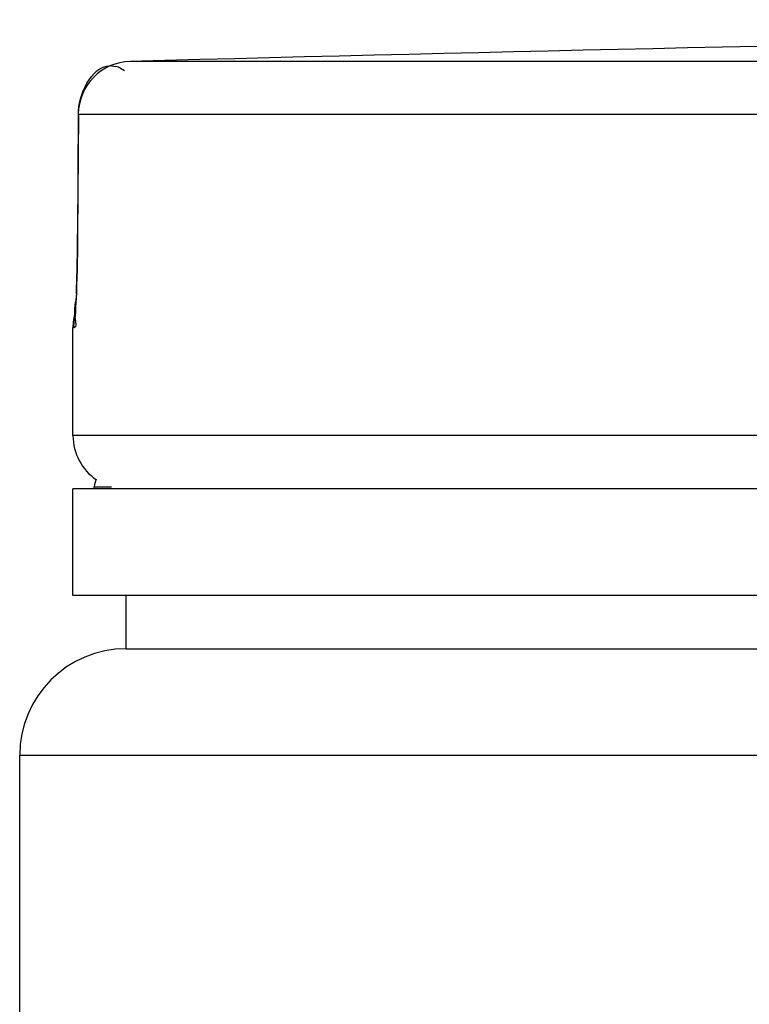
# Model space of a CAD drawing. Header units: millimetres. Extents: x 0 to 297, y 0 to 210.
# Tile 302 of 438: x 160.513 to 160.924, y 161.636 to 162.19. Entities that reach past the tile are written whole.
import ezdxf

# ---------------------------------------------------------------- set-up
doc = ezdxf.new("R2010")
doc.units = ezdxf.units.MM
doc.header["$LTSCALE"] = 16.335
doc.layers.get('0').update_dxf_attribs({"linetype": 'CONTINUOUS'})
doc.layers.add('01_GLOBAL', color=7, linetype='CONTINUOUS')

msp = doc.modelspace()

# ---------------------------------------------------------------- linework, layer by layer
at = {"color": 9, "linetype": 'Continuous'}
for p, q in [((160.564635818, 162.1642121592), (160.5669629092, 162.1638608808)), ((160.5695676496, 162.1629276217), (160.5717977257, 162.1616902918)), ((162.7062835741, 162.1667424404), (160.5750422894, 162.1667424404)), ((160.5458606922, 162.1367525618), (160.5454421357, 162.0693082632)), ((160.5458606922, 162.1367525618), (160.5458210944, 162.1369468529)), ((162.7047708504, 162.1367525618), (160.5458606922, 162.1367525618)), ((160.5454341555, 162.0693083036), (160.5454000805, 162.0694885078)), ((160.5433335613, 162.0166787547), (160.5428099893, 162.0166653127)), ((165.1028034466, 161.9559782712), (160.5428034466, 161.9559782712)), ((160.5548034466, 161.9271782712), (160.5645151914, 161.9271782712))]:
    msp.add_line(p, q, dxfattribs=at)
at = {"color": 7, "linetype": 'Continuous'}
for p, q in [((160.5458210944, 162.1369468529), (160.54540004, 162.0694885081)), ((160.5454000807, 162.069488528), (160.5453525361, 162.0638146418)), ((160.5453525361, 162.0638146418), (160.5452863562, 162.0587202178)), ((160.5452863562, 162.0587202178), (160.5452012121, 162.0538204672)), ((160.5452012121, 162.0538204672), (160.5450993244, 162.0491614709)), ((160.5450993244, 162.0491614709), (160.5449841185, 162.0447847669)), ((160.5448582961, 162.0407230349), (160.5447257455, 162.0370063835)), ((160.5449841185, 162.0447847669), (160.5448582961, 162.0407230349)), ((160.5447257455, 162.0370063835), (160.5445893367, 162.0336581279)), ((160.5444529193, 162.0306930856), (160.5443191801, 162.0281227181)), ((160.5445893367, 162.0336581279), (160.5444529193, 162.0306930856)), ((160.5441617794, 162.0254895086), (160.5438857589, 162.0219281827)), ((160.5439356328, 162.0224500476), (160.5439195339, 162.0222735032)), ((160.5428034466, 161.9559782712), (160.5428034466, 162.0166651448)), ((165.1028034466, 161.9259782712), (160.5428034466, 161.9259782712)), ((160.5428034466, 161.8659782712), (160.5428034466, 161.9259782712)), ((160.5548034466, 161.9259782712), (160.5548034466, 161.9271782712)), ((165.1028034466, 161.8659782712), (160.5428034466, 161.8659782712)), ((160.5728034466, 161.8359782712), (160.5728034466, 161.8659782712)), ((160.5728034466, 161.8359782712), (165.0728034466, 161.8359782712))]:
    msp.add_line(p, q, dxfattribs=at)
msp.add_lwpolyline([(160.5443191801, 162.0281227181), (160.5441922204, 162.0259604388), (160.5441617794, 162.0254895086)], dxfattribs=at)
for centre, radius, start, end in [((162.8228247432, 75.5398390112), 86.65606109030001, 90.6554861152, 91.48636913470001), ((160.5758204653, 162.1367525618), 0.03, 91.4863745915, 179.6289287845), ((160.5728034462, 162.0166651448), 0.03, 162.8744775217, 180.0000000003), ((160.5728034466, 161.9559782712), 0.03, 180, 235.7356362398), ((160.5626034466, 161.9271782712), 0.0078, 148.6217066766, 180)]:
    msp.add_arc(centre, radius, start, end, dxfattribs=at)
at = {"color": 9, "linetype": 'Continuous'}
for centre, radius, start, end in [((160.5640699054, 162.1529761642), 0.0112502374, 87.1166747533, 91.61408539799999), ((160.5635894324, 162.1504435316), 0.0138349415, 69.4601600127, 75.8868591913), ((160.5629713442, 162.1487721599), 0.0156169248, 65.0149457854, 69.48811542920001), ((159.5070898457, 162.0744701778), 1.0383570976, 357.863186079, 359.7151704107)]:
    msp.add_arc(centre, radius, start, end, dxfattribs=at)
msp.add_open_spline([(160.5458606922, 162.1367525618), (160.5458607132, 162.1476801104), (160.5528298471, 162.1639125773), (160.5637530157, 162.1642219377)], degree=3, dxfattribs=at)
for points, knots in [([(160.5447249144, 162.0357542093), (160.5445450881, 162.0310761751), (160.5424466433, 162.0269401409), (160.5450305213, 162.0167212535), (160.5433335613, 162.0166787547)], [0, 0, 0, 0, 0.7338929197, 1, 1, 1, 1]), ([(160.5433335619, 162.0166787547), (160.5433335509, 162.0175856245), (160.5434317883, 162.0194539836), (160.543690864, 162.0213059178), (160.5438604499, 162.0222517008)], [0, 0, 0, 0, 0.4855448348, 1, 1, 1, 1])]:
    msp.add_open_spline(points, degree=3, knots=knots, dxfattribs=at)
at = {"layer": '01_GLOBAL', "color": 7, "linetype": 'Continuous'}
for p, q in [((160.5728034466, 161.8359782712), (165.0728034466, 161.8359782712)), ((160.5128034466, 160.5759782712), (160.5128034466, 161.7759782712))]:
    msp.add_line(p, q, dxfattribs=at)
at = {"layer": '01_GLOBAL', "color": 9, "linetype": 'Continuous'}
msp.add_line((160.5128034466, 161.7759782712), (165.1328034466, 161.7759782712), dxfattribs=at)
at = {"layer": '01_GLOBAL', "color": 7, "linetype": 'Continuous'}
msp.add_arc((160.5728034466, 161.7759782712), 0.06, 90, 180, dxfattribs=at)

doc.saveas('drawing.dxf')
